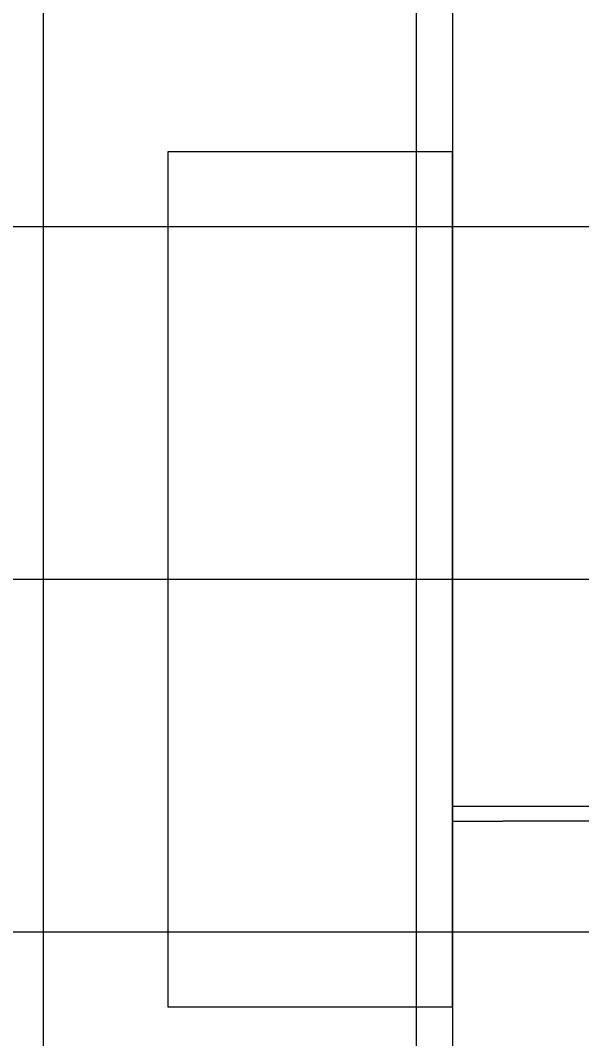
# Model space of a CAD drawing. Extents: x -264222 to -263592, y -1242345 to -1242048.
# Drawn here: x -263810.17 to -263799.03, y -1242205 to -1242184.78 of the extents above; entities that cross this region are included whole.
import ezdxf

# ---------------------------------------------------------------- set-up
doc = ezdxf.new("R2010")
doc.units = 0
doc.layers.add('HESCON_OSI_STAVBY_KFA', color=7, linetype='Continuous')
doc.layers.add('KFA_2D_SITUACIA_DSP', color=7, linetype='Continuous')

msp = doc.modelspace()

# ---------------------------------------------------------------- linework, layer by layer
at = {"layer": 'HESCON_OSI_STAVBY_KFA'}
for p, q in [((-263809.718, -1242083.237), (-263809.718, -1242246.707)), ((-263802.318, -1242083.237), (-263802.318, -1242246.707)), ((-263792.653, -1242188.882), (-263909.343, -1242188.882)), ((-263792.653, -1242195.882), (-263917.263, -1242195.882)), ((-263792.653, -1242202.882), (-263909.343, -1242202.882))]:
    msp.add_line(p, q, dxfattribs=at)
at = {"layer": 'KFA_2D_SITUACIA_DSP'}
for p, q in [((-263807.243, -1242187.394), (-263807.243, -1242204.369)), ((-263801.593, -1242187.394), (-263807.243, -1242187.394)), ((-263801.593, -1242204.369), (-263801.593, -1242187.394)), ((-263801.593, -1242200.382), (-263800.593, -1242200.382)), ((-263800.593, -1242200.382), (-263793.171, -1242200.383)), ((-263801.593, -1242200.682), (-263800.593, -1242200.682)), ((-263788.893, -1242200.682), (-263800.593, -1242200.682)), ((-263807.243, -1242204.369), (-263801.593, -1242204.369))]:
    msp.add_line(p, q, dxfattribs=at)
msp.add_lwpolyline([(-263909.043, -1242125.432), (-263902.343, -1242125.432), (-263902.343, -1242104.482), (-263902.112, -1242103.927), (-263898.54, -1242100.355), (-263895.995, -1242097.81), (-263892.423, -1242094.238), (-263891.868, -1242094.007), (-263812.071, -1242094.007), (-263811.513, -1242094.238), (-263801.823, -1242103.927), (-263801.593, -1242104.482), (-263801.593, -1242224.282), (-263801.824, -1242224.838), (-263805.392, -1242228.407)], dxfattribs=at)
msp.add_lwpolyline([(-263801.593, -1242187.394), (-263807.243, -1242187.394), (-263807.243, -1242204.369), (-263801.593, -1242204.369)], close=True, dxfattribs=at)

doc.saveas('drawing.dxf')
